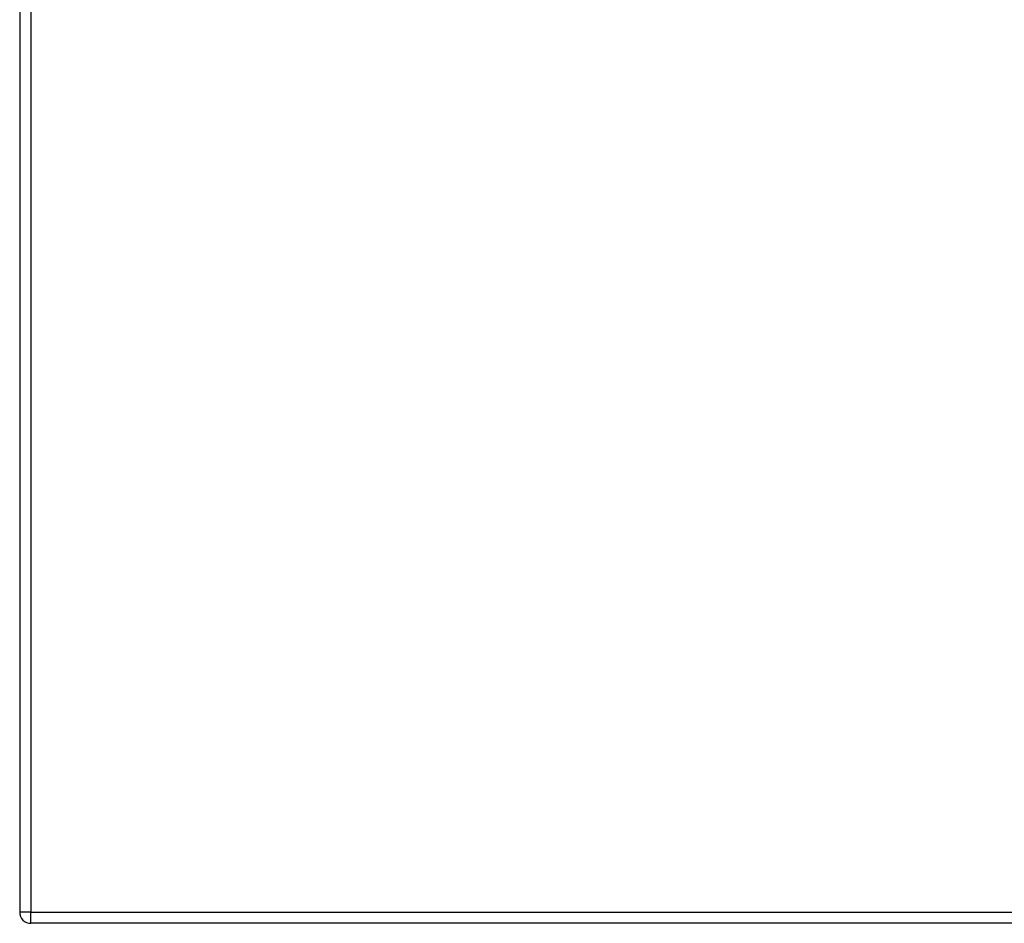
# Model space of a CAD drawing. Header units: inches. Extents: x 20 to 683, y 61 to 320.
# Tile 267 of 400: x 292 to 301, y 181 to 189. Entities that reach past the tile are written whole.
import ezdxf

# ---------------------------------------------------------------- set-up
doc = ezdxf.new("R2010")
doc.units = ezdxf.units.IN
doc.header["$MEASUREMENT"] = 0
doc.layers.add('Visible Edges(ANSI)', color=7, linetype='Continuous', lineweight=25)
doc.layers.add('Visible Tangent Edges(ANSI)', color=7, linetype='Continuous', lineweight=25)

msp = doc.modelspace()

# ---------------------------------------------------------------- linework, layer by layer
at = {"layer": 'Visible Edges(ANSI)'}
for p, q in [((292.3934, 210.5947), (292.3934, 180.8747)), ((364.0974, 180.7757), (292.4924, 180.7757))]:
    msp.add_line(p, q, dxfattribs=at)
msp.add_arc((292.4924, 180.8747), 0.099, 180, 270, dxfattribs=at)
at = {"layer": 'Visible Tangent Edges(ANSI)'}
for p, q in [((292.4924, 210.5947), (292.4924, 180.8747)), ((292.4924, 180.8747), (292.3934, 180.8747)), ((292.4924, 180.7757), (292.4924, 180.8747)), ((292.4924, 180.8747), (364.0974, 180.8747))]:
    msp.add_line(p, q, dxfattribs=at)

doc.saveas('drawing.dxf')
